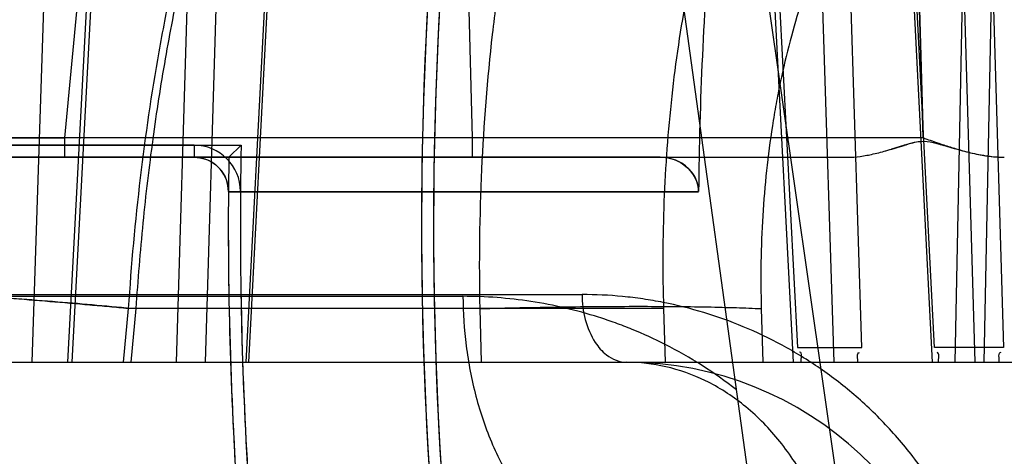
# Model space of a CAD drawing. Header units: millimetres. Extents: x 0 to 297, y 0 to 210.
# Tile 340 of 401: x 240.4291 to 240.501, y 158.7246 to 158.7565. Entities that reach past the tile are written whole.
import ezdxf

# ---------------------------------------------------------------- set-up
doc = ezdxf.new("R2010")
doc.units = ezdxf.units.MM
doc.header["$LTSCALE"] = 16.335
doc.layers.get('0').update_dxf_attribs({"linetype": 'CONTINUOUS'})
for name, color, linetype in [('AXES_REF', 7, 'CONTINUOUS'), ('INTFCLR_1', 7, 'CONTINUOUS'), ('INTFCLR_144815', 7, 'CONTINUOUS'), ('INTFCLR_72935', 7, 'CONTINUOUS')]:
    doc.layers.add(name, color=color, linetype=linetype)

msp = doc.modelspace()

# ---------------------------------------------------------------- linework, layer by layer
at = {"color": 7, "linetype": 'Continuous'}
for radius in [4.8479140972, 4.8475, 4.8164570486]:
    msp.add_circle((241.5069109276, 154.9564782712), radius, dxfattribs=at)
msp.add_arc((241.5069109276, 154.9564782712), 4.8, 278.2771290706, 261.7228709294, dxfattribs=at)
at = {"layer": 'AXES_REF', "color": 7, "linetype": 'Continuous'}
msp.add_arc((241.5069109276, 154.9564782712), 4.91, 113.0826656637, 66.9173343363, dxfattribs=at)
at = {"layer": 'AXES_REF', "color": 9, "linetype": 'Continuous'}
msp.add_arc((241.5069109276, 154.9564782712), 4.4222561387, 94.4118118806, 85.5881881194, dxfattribs=at)
at = {"layer": 'INTFCLR_1', "color": 6, "linetype": 'Continuous'}
for p, q in [((240.4418397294, 158.7473599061), (240.3700872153, 158.7473599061)), ((240.4758778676, 158.7464782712), (240.2967711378, 158.7464782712)), ((240.478695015, 158.7439577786), (240.4443396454, 158.7439577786)), ((240.4443396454, 158.7439577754), (240.4452212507, 158.7439505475))]:
    msp.add_line(p, q, dxfattribs=at)
at = {"layer": 'INTFCLR_1', "color": 9, "linetype": 'Continuous'}
msp.add_line((240.4418397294, 158.7473599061), (240.4418397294, 158.7464782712), dxfattribs=at)
at = {"layer": 'INTFCLR_1', "color": 6, "linetype": 'Continuous'}
for centre, radius, start, end in [((240.7467711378, 158.7414782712), 0.2883232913, 172.3704884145, 183.9851791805), ((240.7467711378, 158.7414782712), 0.2874416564, 172.3704828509, 183.9926675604), ((240.7467711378, 158.7414782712), 0.2680875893, 175.2251899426, 179.4664088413), ((240.4418397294, 158.7439782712), 0.0033816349, 1.29772e-05, 89.9999957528), ((240.7467711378, 158.7414782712), 0.3024416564, 179.5302673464, 183.9440080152), ((240.7467711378, 158.7414782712), 0.3015600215, 179.5302673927, 183.9452897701)]:
    msp.add_arc(centre, radius, start, end, dxfattribs=at)
for points, knots in [([(240.4418397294, 158.7464782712), (240.4423988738, 158.7464782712), (240.4437117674, 158.7460338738), (240.4443426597, 158.744693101), (240.4443397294, 158.7439782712)], [0, 0, 0, 0, 0.4388956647, 1, 1, 1, 1]), ([(240.4786953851, 158.7439749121), (240.4786976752, 158.744470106), (240.4782134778, 158.745852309), (240.4767376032, 158.7464782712), (240.4758778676, 158.7464782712)], [0, 0, 0, 0, 0.3654782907, 1, 1, 1, 1])]:
    msp.add_open_spline(points, degree=3, knots=knots, dxfattribs=at)
at = {"layer": 'INTFCLR_144815', "color": 9, "linetype": 'Continuous'}
for p, q in [((240.5218615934, 158.4917480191), (240.4311892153, 159.1257148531)), ((240.5186704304, 158.45990328), (240.4732149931, 158.7892996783)), ((240.4906267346, 158.7325690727), (240.4889226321, 158.7858327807)), ((240.4868805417, 158.7845924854), (240.4885773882, 158.7314782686)), ((240.4984250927, 158.7827866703), (240.4974250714, 158.7314782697)), ((240.500547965, 158.782734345), (240.4995462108, 158.7314782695)), ((240.4481783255, 158.7810745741), (240.4456037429, 158.731478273)), ((240.4483869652, 158.7810222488), (240.4458172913, 158.7314782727)), ((240.4405531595, 158.7314782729), (240.4419611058, 158.7786278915)), ((240.4426725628, 158.7314782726), (240.4440809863, 158.7785755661)), ((240.4989108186, 158.7314782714), (240.4975589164, 158.7772089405)), ((240.4996527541, 158.777261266), (240.5009761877, 158.7325690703)), ((240.4836417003, 158.7761311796), (240.4859254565, 158.7325690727)), ((240.4856385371, 158.7314782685), (240.4833341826, 158.7753956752)), ((240.4325965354, 158.7314782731), (240.4348723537, 158.7745305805)), ((240.4329205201, 158.7314782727), (240.4351917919, 158.7744782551)), ((240.4936754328, 158.7720106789), (240.4957642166, 158.7314782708)), ((240.4959426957, 158.7325690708), (240.4939093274, 158.7720630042)), ((240.4311911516, 158.76892733), (240.4299815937, 158.7314782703)), ((240.4339398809, 158.7646185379), (240.4323619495, 158.7478997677)), ((240.4616943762, 158.764618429), (240.4621557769, 158.7478997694)), ((240.3925133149, 158.7478284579), (240.4323625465, 158.7478997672)), ((240.4323625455, 158.7478997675), (240.3932445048, 158.7478551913)), ((240.4323625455, 158.7478997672), (240.4323625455, 158.7464782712)), ((240.4621557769, 158.7478997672), (240.4323625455, 158.7478997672)), ((240.4951075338, 158.7478997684), (240.4621557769, 158.7478997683)), ((240.4621557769, 158.7478997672), (240.4621557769, 158.7464782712)), ((240.2982711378, 158.7464782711), (240.4895844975, 158.7464782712)), ((240.3496749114, 158.7364346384), (240.4701768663, 158.7364346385)), ((240.3373172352, 158.7363037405), (240.4614760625, 158.7363037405)), ((240.4370254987, 158.7354034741), (240.4366530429, 158.7314782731)), ((240.4761563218, 158.7354034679), (240.4370255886, 158.7354034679)), ((240.4372307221, 158.7314782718), (240.4376034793, 158.7354034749)), ((240.4627000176, 158.7354034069), (240.4628082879, 158.7314782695)), ((240.3541946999, 158.7314782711), (241.1632137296, 158.7314782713))]:
    msp.add_line(p, q, dxfattribs=at)
at = {"layer": 'INTFCLR_144815', "color": 6, "linetype": 'Continuous'}
for p, q in [((240.495107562, 158.7478997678), (240.4946159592, 158.7646187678)), ((240.4946159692, 158.764618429), (240.4951075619, 158.7478997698)), ((240.4923473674, 158.746941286), (240.4937053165, 158.7473481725)), ((240.4762699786, 158.7314782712), (240.4761563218, 158.7354034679)), ((240.4832771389, 158.7354035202), (240.4833898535, 158.7314782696)), ((240.4859254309, 158.7325690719), (240.4906267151, 158.7325690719)), ((240.5009761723, 158.7325690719), (240.4959426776, 158.7325690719))]:
    msp.add_line(p, q, dxfattribs=at)
at = {"layer": 'INTFCLR_144815', "color": 7, "linetype": 'Continuous'}
for p, q in [((240.4937381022, 158.7473581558), (240.4927895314, 158.7470688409)), ((240.4944411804, 158.7475565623), (240.4937381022, 158.7473581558)), ((240.4958406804, 158.7475561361), (240.496567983, 158.7473576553))]:
    msp.add_line(p, q, dxfattribs=at)
at = {"layer": 'INTFCLR_144815', "color": 9, "linetype": 'Continuous'}
msp.add_arc((240.4734582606, 158.7064782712), 0.025, 3.9999999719, 89.9999999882, dxfattribs=at)
for points, knots in [([(240.437603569, 158.7354034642), (240.4377360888, 158.7374949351), (240.4379892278, 158.7406180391), (240.4384363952, 158.7447463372), (240.4389447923, 158.7487580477), (240.4396975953, 158.7536301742), (240.4407948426, 158.7592968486), (240.4418715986, 158.7638663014), (240.4427123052, 158.7669746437), (240.4432118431, 158.7687040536), (240.4439604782, 158.7711880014), (240.4451470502, 158.7747525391), (240.4469051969, 158.7792614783), (240.4485066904, 158.7827834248), (240.4496983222, 158.7851134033), (240.4503879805, 158.7863854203), (240.4514046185, 158.7881895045), (240.4529737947, 158.790727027), (240.4558761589, 158.7947380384), (240.4586886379, 158.7978079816), (240.4612730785, 158.8000235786), (240.4628509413, 158.801249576), (240.4640576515, 158.8020613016), (240.4648419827, 158.8025370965)], [0, 0, 0, 0, 0.0839822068, 0.1255314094, 0.166399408, 0.2460266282, 0.3230456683, 0.3976498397, 0.43409919, 0.4520761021, 0.4697861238, 0.5380636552, 0.6025619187, 0.6636457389, 0.6930137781, 0.7074212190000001, 0.7216279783, 0.7760004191, 0.8268564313, 0.9199491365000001, 0.9418203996, 0.9632373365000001, 1, 1, 1, 1]), ([(240.4795538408, 158.7972567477), (240.478265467, 158.7959177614), (240.4764255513, 158.7936741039), (240.4745036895, 158.7907874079), (240.4733901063, 158.7889194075), (240.4716747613, 158.7858136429), (240.4699115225, 158.7819124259), (240.4684206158, 158.7777922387), (240.4676045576, 158.7752481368), (240.466394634, 158.7711421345), (240.4652321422, 158.7661253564), (240.4643489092, 158.7609602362), (240.4639067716, 158.7578523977), (240.4633062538, 158.7529921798), (240.4627227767, 158.7455039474), (240.4626375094, 158.7388027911), (240.4627000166, 158.7354034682)], [0, 0, 0, 0, 0.0850352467, 0.1321993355, 0.1586374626, 0.184533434, 0.2945491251, 0.3540148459, 0.3850058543, 0.4168022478, 0.5498956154, 0.6203095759, 0.6565717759, 0.6935412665, 0.8444107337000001, 1, 1, 1, 1]), ([(240.455328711, 158.794637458), (240.4548260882, 158.7940266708), (240.4540325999, 158.7930087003), (240.4529827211, 158.7915461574), (240.4514389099, 158.7892589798), (240.450083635, 158.7869600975), (240.4479780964, 158.7829626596), (240.4465719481, 158.7798633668), (240.4452390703, 158.7764817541), (240.4443392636, 158.7740554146), (240.4428260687, 158.7695684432), (240.4413437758, 158.7642061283), (240.4402463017, 158.7593335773), (240.4396592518, 158.7564139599), (240.4388201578, 158.7518803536), (240.4377955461, 158.744886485), (240.4372279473, 158.7386036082), (240.437025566, 158.7354034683)], [0, 0, 0, 0, 0.037731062, 0.0615327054, 0.0858667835, 0.1693452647, 0.1886175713, 0.301387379, 0.3313841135, 0.3620034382, 0.4248151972, 0.5572078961, 0.6271273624, 0.6630327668, 0.6992546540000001, 0.8470480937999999, 1, 1, 1, 1]), ([(240.4419612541, 158.7786279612), (240.4414154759, 158.7783556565), (240.4390792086, 158.7771185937), (240.436000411, 158.7750455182), (240.4328435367, 158.7723245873), (240.4311460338, 158.7706114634), (240.4300497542, 158.7693939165), (240.4293180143, 158.7685491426), (240.4280620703, 158.7670123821), (240.4263643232, 158.7646782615), (240.4244896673, 158.7616695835), (240.4232163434, 158.7592732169), (240.4224158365, 158.7576057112), (240.4218865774, 158.7564550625), (240.4209989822, 158.7543938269), (240.4198589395, 158.7513545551), (240.4186956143, 158.7475729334), (240.4178980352, 158.7443152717), (240.4173617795, 158.7416352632), (240.4168927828, 158.7388860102), (240.4166279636, 158.7368004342), (240.4164903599, 158.7354034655)], [0, 0, 0, 0, 0.0349656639, 0.1515158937, 0.2116583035, 0.2737159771, 0.2895989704, 0.3055789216, 0.337781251, 0.4033508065, 0.4708757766, 0.5408433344, 0.5587814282, 0.5769111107, 0.613445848, 0.6874148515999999, 0.7628661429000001, 0.8401335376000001, 0.8795657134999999, 0.9195289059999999, 1, 1, 1, 1]), ([(240.4939093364, 158.7720630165), (240.4936292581, 158.771737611), (240.4930903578, 158.7710860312), (240.491525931, 158.7690455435), (240.4898936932, 158.7664513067), (240.4885014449, 158.7636720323), (240.4877466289, 158.761970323), (240.4866399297, 158.7592527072), (240.4855682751, 158.7559082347), (240.4847547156, 158.7524459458), (240.4843502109, 158.7503711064), (240.4838042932, 158.7471382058), (240.4832772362, 158.7421454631), (240.4832121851, 158.7376691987), (240.4832771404, 158.7354034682)], [0, 0, 0, 0, 0.0330260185, 0.0650214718, 0.1977633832, 0.2678561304, 0.3040333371, 0.3409350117, 0.4935538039, 0.5734544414, 0.6144424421, 0.6561400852, 0.8256420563, 1, 1, 1, 1]), ([(240.437025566, 158.7354034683), (240.4365650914, 158.7354470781), (240.435631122, 158.7355341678), (240.4337194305, 158.735706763), (240.4302656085, 158.7360023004), (240.4263152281, 158.7363009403), (240.4224399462, 158.7365416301), (240.4197700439, 158.7366782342), (240.4174008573, 158.736765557), (240.4154221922, 158.736798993), (240.4140505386, 158.7367833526), (240.4131976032, 158.7367321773), (240.4127500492, 158.7366899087), (240.4124277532, 158.73662507), (240.412230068, 158.7365746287), (240.412109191, 158.7364571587), (240.4122109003, 158.7363266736), (240.4123820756, 158.7362439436), (240.412798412, 158.7360740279), (240.4133379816, 158.7359337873), (240.4139842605, 158.7357801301), (240.414805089, 158.7356062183), (240.4154530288, 158.7354840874), (240.4159032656, 158.7354034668)], [0, 0, 0, 0, 0.0479131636, 0.0971677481, 0.1988337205, 0.4069946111, 0.5075279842, 0.6010349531, 0.6839195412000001, 0.7531034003, 0.8060107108, 0.8259913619, 0.8415455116, 0.8526723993, 0.8596567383, 0.8633509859, 0.8670873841, 0.8738083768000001, 0.8838475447, 0.9130783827, 0.9317126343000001, 0.9526189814, 1, 1, 1, 1]), ([(240.4164903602, 158.7354034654), (240.4160394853, 158.7354841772), (240.4152091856, 158.7356395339), (240.414184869, 158.7358671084), (240.4134192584, 158.7360642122), (240.4130371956, 158.7362219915), (240.41267956, 158.7363570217), (240.4128078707, 158.7366319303), (240.4132199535, 158.7366467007), (240.4138161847, 158.7367572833), (240.4147413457, 158.7367792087), (240.4161064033, 158.736802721), (240.4179756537, 158.7367656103), (240.4203439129, 158.7366802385), (240.4230146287, 158.7365427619), (240.425886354, 158.7363645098), (240.428859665, 158.7361526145), (240.4327774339, 158.7358435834), (240.4356922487, 158.7355846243), (240.437603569, 158.7354034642)], [0, 0, 0, 0, 0.0474559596, 0.087071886, 0.1101522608, 0.1264532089, 0.1353260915, 0.1401946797, 0.1521363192, 0.1737627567, 0.2053492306, 0.2466247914, 0.3158140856, 0.3987200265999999, 0.4922607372, 0.5928357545, 0.6968285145, 0.8010880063, 1, 1, 1, 1]), ([(240.4701768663, 158.7364346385), (240.4701803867, 158.7358199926), (240.4703325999, 158.7345910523), (240.4709694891, 158.7330597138), (240.4719827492, 158.7318710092), (240.4729253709, 158.7314782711), (240.4734582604, 158.7314782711)], [0, 0, 0, 0, 0.2844646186, 0.5670367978, 0.753377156, 1, 1, 1, 1]), ([(240.4987838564, 158.7164782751), (240.498453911, 158.7173960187), (240.4978414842, 158.718868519), (240.4965648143, 158.7213541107), (240.4952705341, 158.723394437), (240.4938195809, 158.7252807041), (240.492302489, 158.7270328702), (240.4902638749, 158.7290114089), (240.4880505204, 158.7307288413), (240.4862113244, 158.7319254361), (240.4843636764, 158.7329941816), (240.4810903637, 158.7345591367), (240.4776274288, 158.7356080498), (240.4746326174, 158.7361222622), (240.4726553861, 158.7363626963), (240.4711661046, 158.7364333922), (240.4701768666, 158.7364345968)], [0, 0, 0, 0, 0.0787782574, 0.128548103, 0.2256331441, 0.2733790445, 0.3206939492, 0.4127520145, 0.5023381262, 0.5465091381, 0.5899206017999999, 0.6746733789, 0.8391658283, 0.8798008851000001, 0.9200919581, 1, 1, 1, 1]), ([(240.4614760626, 158.7363037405), (240.4614829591, 158.7350947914), (240.4616018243, 158.7332591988), (240.4619878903, 158.7308242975), (240.4625426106, 158.7283786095), (240.4635359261, 158.7254515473), (240.4652025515, 158.7222957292), (240.467264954, 158.7197041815), (240.4696036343, 158.7178221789), (240.4720661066, 158.7167186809), (240.4737523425, 158.7164782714), (240.474549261, 158.7164782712)], [0, 0, 0, 0, 0.1392408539, 0.2111914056, 0.2837853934, 0.4278964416, 0.5658053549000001, 0.6928334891, 0.8067507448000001, 0.9082163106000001, 1, 1, 1, 1]), ([(240.4814735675, 158.7294521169), (240.4798501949, 158.7307293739), (240.47734194, 158.7323258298), (240.4742607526, 158.7337342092), (240.4726244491, 158.7343636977), (240.4701981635, 158.7351857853), (240.4664955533, 158.7360499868), (240.4631378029, 158.736302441), (240.4614760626, 158.7363037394)], [0, 0, 0, 0, 0.2880499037, 0.4110753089, 0.4721245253, 0.5324505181, 0.7682691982, 1, 1, 1, 1]), ([(240.4627000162, 158.7354034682), (240.4636792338, 158.7354304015), (240.465645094, 158.7354783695), (240.4685835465, 158.7355317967), (240.4714782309, 158.7355649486), (240.4750620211, 158.7355799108), (240.4783797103, 158.7355561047), (240.4813647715, 158.7354829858), (240.482673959, 158.7354326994), (240.4832771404, 158.7354034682)], [0, 0, 0, 0, 0.1427902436, 0.2866379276, 0.4283935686, 0.5647589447, 0.8090350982, 0.9119737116, 1, 1, 1, 1]), ([(240.4893243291, 158.7121785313), (240.4892911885, 158.7133689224), (240.4890509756, 158.7157991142), (240.4881464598, 158.719389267), (240.4866569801, 158.7228282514), (240.484614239, 158.7258973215), (240.4821158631, 158.7284016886), (240.4793134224, 158.7302043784), (240.4763910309, 158.7312518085), (240.4744091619, 158.731478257), (240.4734583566, 158.7314782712)], [0, 0, 0, 0, 0.1297853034, 0.2650928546, 0.4019477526, 0.5362419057, 0.6645323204, 0.7847508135, 0.8963762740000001, 1, 1, 1, 1])]:
    msp.add_open_spline(points, degree=3, knots=knots, dxfattribs=at)
at = {"layer": 'INTFCLR_144815', "color": 6, "linetype": 'Continuous'}
for points, knots in [([(240.4761563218, 158.7354034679), (240.4761184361, 158.7367121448), (240.4760857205, 158.7393240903), (240.476167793, 158.7432286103), (240.4763824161, 158.7470986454), (240.4767304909, 158.7509220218), (240.4772128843, 158.7546880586), (240.4778313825, 158.7583894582), (240.4785876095, 158.7620145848), (240.4794847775, 158.7655584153), (240.4805267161, 158.7690137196), (240.4817189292, 158.7723756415), (240.4826217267, 158.7745604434), (240.483099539, 158.7756327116)], [0, 0, 0, 0, 0.09544020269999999, 0.1903798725, 0.2846433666, 0.3779344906, 0.4701898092, 0.5613594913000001, 0.6514315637, 0.7400675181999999, 0.8277651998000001, 0.9144240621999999, 1, 1, 1, 1]), ([(240.495107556, 158.7478997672), (240.4954511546, 158.7477781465), (240.4961033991, 158.7475447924), (240.4970419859, 158.7472357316), (240.4978925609, 158.7469811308), (240.4988627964, 158.7467332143), (240.4998981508, 158.7465366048), (240.5006864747, 158.7464782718), (240.5010327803, 158.7464782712)], [0, 0, 0, 0, 0.1786513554, 0.3395202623, 0.4842910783, 0.6137326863, 0.8302606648, 1, 1, 1, 1]), ([(240.496567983, 158.7473576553), (240.496991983, 158.7472344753), (240.4977983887, 158.7469933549), (240.4989656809, 158.7467068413), (240.5000316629, 158.7465248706), (240.5007121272, 158.7464782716), (240.5010327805, 158.746478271)], [0, 0, 0, 0, 0.2901361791, 0.5530269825, 0.7892940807, 1, 1, 1, 1])]:
    msp.add_open_spline(points, degree=3, knots=knots, dxfattribs=at)
at = {"layer": 'INTFCLR_144815', "color": 7, "linetype": 'Continuous'}
for points, knots in [([(240.4895845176, 158.7464782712), (240.4898907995, 158.7464782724), (240.490520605, 158.7465282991), (240.4914998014, 158.7467126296), (240.4925772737, 158.7469979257), (240.4933323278, 158.7472325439), (240.493738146, 158.7473581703)], [0, 0, 0, 0, 0.2156589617, 0.4433020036, 0.7008774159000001, 1, 1, 1, 1]), ([(240.493738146, 158.7473581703), (240.4940677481, 158.7474625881), (240.4946765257, 158.7476656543), (240.4956712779, 158.7476420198), (240.4962746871, 158.7474461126), (240.496602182, 158.7473477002)], [0, 0, 0, 0, 0.353962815, 0.6499117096, 1, 1, 1, 1])]:
    msp.add_open_spline(points, degree=3, knots=knots, dxfattribs=at)
for points in [[(240.4937380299, 158.7473585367), (240.4937271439, 158.7473550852), (240.4937162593, 158.7473516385), (240.4937053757, 158.7473481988)], [(240.4966021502, 158.7473476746), (240.4965907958, 158.7473511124), (240.4965794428, 158.7473545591), (240.4965680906, 158.7473580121)]]:
    msp.add_open_spline(points, degree=3, dxfattribs=at)
at = {"layer": 'INTFCLR_144815', "color": 6, "linetype": 'Continuous'}
for points in [[(240.4861925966, 158.7314782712), (240.4861634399, 158.7317273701), (240.4863298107, 158.7322220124), (240.4860790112, 158.7322220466)], [(240.490319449, 158.7314782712), (240.4903548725, 158.731715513), (240.4902100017, 158.7321859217), (240.4904498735, 158.7321859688)], [(240.4962309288, 158.7314782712), (240.4962007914, 158.7317153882), (240.4963543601, 158.7321859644), (240.4961153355, 158.7321859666)], [(240.5006494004, 158.7314782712), (240.5006888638, 158.7317278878), (240.5005436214, 158.7322220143), (240.5007963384, 158.7322220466)]]:
    msp.add_open_spline(points, degree=3, dxfattribs=at)
at = {"layer": 'INTFCLR_72935', "color": 6, "linetype": 'Continuous'}
for p, q in [((240.3676286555, 158.747359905), (240.4452684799, 158.747359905)), ((240.4443708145, 158.7464782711), (240.4452684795, 158.7473599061)), ((240.4758778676, 158.7464782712), (240.2967711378, 158.7464782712)), ((240.4443396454, 158.7439577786), (240.4786950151, 158.7439577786))]:
    msp.add_line(p, q, dxfattribs=at)
for radius, start, end in [(0.2883232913, 171.9561172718, 183.9851791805), (0.2874416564, 172.1087359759, 183.986556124), (0.2680875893, 175.2251899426, 179.4663576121), (0.3015600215, 178.882430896, 183.9452897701), (0.3024416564, 179.0527364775, 183.9382576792)]:
    msp.add_arc((240.7467711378, 158.7414782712), radius, start, end, dxfattribs=at)
for points, knots in [([(240.4443398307, 158.7439771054), (240.4443421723, 158.7445483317), (240.4438813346, 158.7458651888), (240.4425432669, 158.7464782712), (240.4418397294, 158.7464782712)], [0, 0, 0, 0, 0.4481057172, 1, 1, 1, 1]), ([(240.4758778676, 158.7464782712), (240.4763823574, 158.7464782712), (240.4777455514, 158.7461928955), (240.4786992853, 158.7448173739), (240.4786953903, 158.7439751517)], [0, 0, 0, 0, 0.37460603, 1, 1, 1, 1])]:
    msp.add_open_spline(points, degree=3, knots=knots, dxfattribs=at)

doc.saveas('drawing.dxf')
